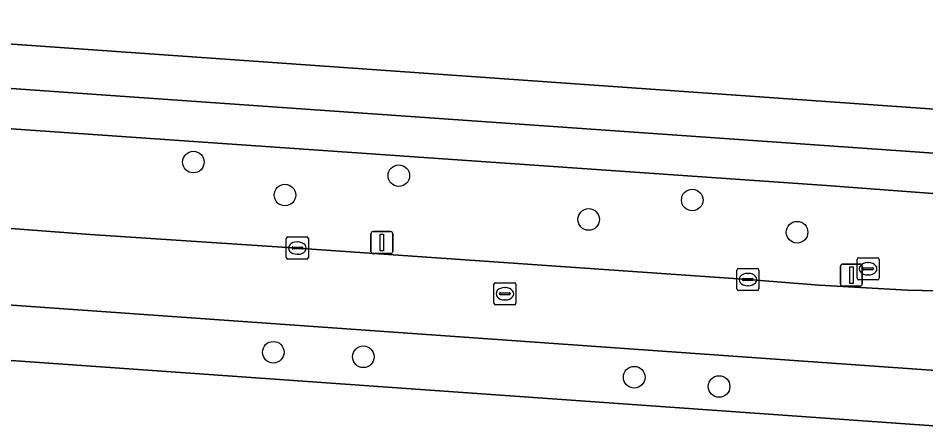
# Model space of a CAD drawing. Extents: x 155887 to 156869, y 383880 to 384678.
# Drawn here: x 156006.32 to 156047.41, y 383989.08 to 384007.56 of the extents above; entities that cross this region are included whole.
import ezdxf

# ---------------------------------------------------------------- set-up
doc = ezdxf.new("R2010")
doc.units = 0
for name, color, linetype in [('IMGEO_Berm_groen', 7, 'Continuous'), ('IMGEO_Boom', 7, 'Continuous'), ('IMGEO_Erf', 7, 'Continuous'), ('IMGEO_Groenvoorziening', 7, 'Continuous'), ('IMGEO_Hek', 7, 'Continuous'), ('IMGEO_Kolk', 7, 'Continuous'), ('IMGEO_Lichtmast', 7, 'Continuous'), ('IMGEO_Rijbaan_lokaal_gesloten', 7, 'Continuous'), ('IMGEO_Rioolput', 7, 'Continuous'), ('IMGEO_Voetpad_open', 7, 'Continuous')]:
    doc.layers.add(name, color=color, linetype=linetype)

msp = doc.modelspace()

# ---------------------------------------------------------------- linework, layer by layer
at = {"layer": 'IMGEO_Berm_groen'}
for points in [[(156062.747, 383998.542), (156053.36, 383999.216), (156042.911, 384000), (156010.577, 384002.245), (156000.561, 384002.935), (156000.374, 384000), (156000.311, 383999.021)], [(156000.762, 383998.496), (156001.21, 383998.441), (156002.593, 383998.298), (156009.572, 383997.777), (156018.957, 383997.163), (156039.355, 383995.739), (156042.575, 383995.486), (156046.576, 383995.262), (156050.587, 383995.168), (156055.606, 383995.199)], [(156000, 383994.743), (155999.899, 383992.977), (156000, 383992.58), (156000.23, 383992.483), (156060.752, 383988.204), (156061.606, 383988.145)], [(156042.935, 383991.968), (156000.477, 383994.973)], [(156061.744, 383990.654), (156060.897, 383990.712), (156042.935, 383991.968)]]:
    msp.add_lwpolyline(points, dxfattribs=at)
at = {"layer": 'IMGEO_Boom'}
for centre in [(156014.249, 384001.053), (156023.55, 384000.438), (156018.395, 383999.562), (156036.836, 383999.337), (156032.146, 383998.457), (156041.58, 383997.879), (156017.867, 383992.451), (156021.943, 383992.246), (156034.207, 383991.321), (156038.048, 383990.903)]:
    msp.add_circle(centre, 0.489, dxfattribs=at)
at = {"layer": 'IMGEO_Erf'}
msp.add_lwpolyline([(155998.041, 384016.855), (156002.964, 384011.173), (156002.615, 384006.624), (156067.288, 384002.076), (156067.79, 384009.998), (156067.854, 384010.996), (156068.011, 384013.475), (156058.272, 384004.999), (156054.512, 384009.319), (156050.896, 384013.474), (156047.286, 384017.621), (156043.663, 384021.784)], dxfattribs=at)
at = {"layer": 'IMGEO_Groenvoorziening'}
msp.add_lwpolyline([(156067.288, 384002.076), (156002.615, 384006.624), (155996.858, 384007.029), (155996.725, 384005.017), (156000, 384004.803), (156010.723, 384004.054), (156058.973, 384000.676), (156068.651, 384000.027), (156068.886, 384001.964)], close=True, dxfattribs=at)
at = {"layer": 'IMGEO_Hek'}
msp.add_lwpolyline([(156067.288, 384002.076), (156002.615, 384006.624)], dxfattribs=at)
at = {"layer": 'IMGEO_Kolk'}
for p, q in [((156018.456, 383996.739), (156018.456, 383997.591)), ((156018.531, 383997.665), (156019.383, 383997.665)), ((156019.457, 383997.591), (156019.457, 383996.739)), ((156018.715, 383997.159), (156018.715, 383997.171)), ((156018.758, 383997.208), (156019.156, 383997.208)), ((156018.944, 383997.445), (156018.969, 383997.445)), ((156019.199, 383997.171), (156019.199, 383997.159)), ((156019.153, 383997.122), (156018.755, 383997.122)), ((156018.967, 383996.885), (156018.942, 383996.885)), ((156019.383, 383996.665), (156018.531, 383996.665)), ((156038.854, 383995.314), (156038.854, 383996.166)), ((156038.929, 383996.24), (156039.781, 383996.24)), ((156039.342, 383996.02), (156039.367, 383996.02)), ((156039.855, 383996.166), (156039.855, 383995.314)), ((156039.113, 383995.734), (156039.113, 383995.746)), ((156039.551, 383995.697), (156039.153, 383995.697)), ((156039.156, 383995.783), (156039.554, 383995.783)), ((156039.597, 383995.746), (156039.597, 383995.734)), ((156039.781, 383995.24), (156038.929, 383995.24)), ((156039.365, 383995.46), (156039.34, 383995.46))]:
    msp.add_line(p, q, dxfattribs=at)
for points in [[(156018.456, 383996.739), (156018.456, 383997.591)], [(156018.531, 383997.665), (156019.383, 383997.665)], [(156019.457, 383997.591), (156019.457, 383996.739)], [(156019.383, 383996.665), (156018.531, 383996.665)], [(156038.854, 383995.314), (156038.854, 383996.166)], [(156038.929, 383996.24), (156039.781, 383996.24)], [(156039.855, 383996.166), (156039.855, 383995.314)], [(156039.781, 383995.24), (156038.929, 383995.24)]]:
    msp.add_lwpolyline(points, dxfattribs=at)
for centre, radius, start, end in [((156018.533, 383997.589), 0.0765, 91.552, 178.448), ((156018.533, 383997.589), 0.0765, 91.552, 178.448), ((156019.381, 383997.589), 0.0765, 1.552, 88.448), ((156019.381, 383997.589), 0.0765, 1.552, 88.448), ((156018.755, 383997.168), 0.0403, 85.8775, 175.7526), ((156018.752, 383997.158), 0.0366, 178.938, 274.7102), ((156019.156, 383997.165), 0.043, 264.8664, 352.4533), ((156019.16, 383997.17), 0.0386, 1.7309, 96.639), ((156018.533, 383996.741), 0.0765, 181.552, 268.448), ((156018.533, 383996.741), 0.0765, 181.552, 268.448), ((156019.381, 383996.741), 0.0765, 271.552, 358.448), ((156019.381, 383996.741), 0.0765, 271.552, 358.448), ((156038.931, 383996.164), 0.0765, 91.552, 178.448), ((156038.931, 383996.164), 0.0765, 91.552, 178.448), ((156039.779, 383996.164), 0.0765, 1.552, 88.448), ((156039.779, 383996.164), 0.0765, 1.552, 88.448), ((156039.153, 383995.743), 0.0403, 85.8775, 175.7526), ((156039.15, 383995.733), 0.0366, 178.938, 274.7102), ((156039.554, 383995.74), 0.043, 264.8664, 352.4533), ((156039.558, 383995.745), 0.0386, 1.7309, 96.639), ((156038.931, 383995.316), 0.0765, 181.552, 268.448), ((156038.931, 383995.316), 0.0765, 181.552, 268.448), ((156039.779, 383995.316), 0.0765, 271.552, 358.448), ((156039.779, 383995.316), 0.0765, 271.552, 358.448)]:
    msp.add_arc(centre, radius, start, end, dxfattribs=at)
for centre, major_axis, ratio, start_param, end_param in [((156018.943, 383997.165), (-0.387, 0.002), 0.722429, 4.712389, 7.853982), ((156018.968, 383997.165), (-0.39, 0.002), 0.717154, 1.570796, 4.712389), ((156039.341, 383995.74), (-0.387, 0.002), 0.722429, 4.712389, 7.853982), ((156039.366, 383995.74), (-0.39, 0.002), 0.717154, 1.570796, 4.712389)]:
    msp.add_ellipse(centre, major_axis=major_axis, ratio=ratio, start_param=start_param, end_param=end_param, dxfattribs=at)
at = {"layer": 'IMGEO_Lichtmast'}
for p, q in [((156022.283, 383997.012), (156022.283, 383997.812)), ((156022.283, 383997.812), (156022.283, 383997.012)), ((156022.383, 383997.912), (156023.173, 383997.912)), ((156023.173, 383997.912), (156022.383, 383997.912)), ((156023.273, 383997.812), (156023.273, 383997.012)), ((156023.273, 383997.012), (156023.273, 383997.812)), ((156023.173, 383996.912), (156022.383, 383996.912)), ((156022.383, 383996.912), (156023.173, 383996.912)), ((156043.544, 383995.542), (156043.544, 383996.342)), ((156043.544, 383996.342), (156043.544, 383995.542)), ((156043.644, 383996.442), (156044.434, 383996.442)), ((156044.434, 383996.442), (156043.644, 383996.442)), ((156044.534, 383996.342), (156044.534, 383995.542)), ((156044.534, 383995.542), (156044.534, 383996.342)), ((156044.434, 383995.442), (156043.644, 383995.442)), ((156043.644, 383995.442), (156044.434, 383995.442))]:
    msp.add_line(p, q, dxfattribs=at)
for points in [[(156022.703, 383997.787), (156022.853, 383997.787), (156022.853, 383997.037), (156022.703, 383997.037), (156022.703, 383997.787)], [(156043.964, 383996.317), (156044.114, 383996.317), (156044.114, 383995.567), (156043.964, 383995.567), (156043.964, 383996.317)]]:
    msp.add_lwpolyline(points, dxfattribs=at)
for centre, start, end in [((156022.383, 383997.812), 90, 180), ((156022.383, 383997.812), 90, 180), ((156023.173, 383997.812), 0, 90), ((156023.173, 383997.812), 360, 90), ((156022.383, 383997.012), 180, 270), ((156022.383, 383997.012), 180, 270), ((156023.173, 383997.012), 270, 0), ((156023.173, 383997.012), 270, 0), ((156043.644, 383996.342), 90, 180), ((156043.644, 383996.342), 90, 180), ((156044.434, 383996.342), 0, 90), ((156044.434, 383996.342), 360, 90), ((156043.644, 383995.542), 180, 270), ((156043.644, 383995.542), 180, 270), ((156044.434, 383995.542), 270, 0), ((156044.434, 383995.542), 270, 0)]:
    msp.add_arc(centre, 0.1, start, end, dxfattribs=at)
at = {"layer": 'IMGEO_Rijbaan_lokaal_gesloten'}
for points in [[(156000.584, 383998.538), (156000.477, 383994.973), (156042.935, 383991.968), (156060.897, 383990.712), (156061.744, 383990.654), (156063.818, 383990.511), (156064.547, 383990.46), (156064.579, 383995.131)], [(156055.606, 383995.199), (156050.587, 383995.168), (156046.576, 383995.262), (156042.575, 383995.486), (156039.355, 383995.739), (156018.957, 383997.163), (156009.572, 383997.777), (156002.593, 383998.298), (156001.21, 383998.441), (156000.762, 383998.496)], [(156064.53, 383987.955), (156063.705, 383988), (156061.606, 383988.145), (156060.752, 383988.204), (156000.23, 383992.483), (155999.999, 383988.212), (156004.522, 383988.227), (156006.524, 383988.243), (156011.779, 383988.106), (156029.192, 383986.913), (156050.409, 383985.454)]]:
    msp.add_lwpolyline(points, dxfattribs=at)
at = {"layer": 'IMGEO_Rioolput'}
for p, q in [((156044.371, 383996.726), (156045.223, 383996.726)), ((156044.296, 383995.8), (156044.296, 383996.652)), ((156044.784, 383996.506), (156044.809, 383996.506)), ((156045.297, 383996.652), (156045.297, 383995.8)), ((156044.555, 383996.22), (156044.555, 383996.232)), ((156044.993, 383996.183), (156044.595, 383996.183)), ((156044.598, 383996.269), (156044.996, 383996.269)), ((156044.807, 383995.946), (156044.782, 383995.946)), ((156045.039, 383996.232), (156045.039, 383996.22)), ((156027.853, 383994.672), (156027.853, 383995.524)), ((156027.928, 383995.598), (156028.78, 383995.598)), ((156028.854, 383995.524), (156028.854, 383994.672)), ((156045.223, 383995.726), (156044.371, 383995.726)), ((156028.112, 383995.092), (156028.112, 383995.104)), ((156028.155, 383995.141), (156028.553, 383995.141)), ((156028.341, 383995.378), (156028.366, 383995.378)), ((156028.596, 383995.104), (156028.596, 383995.092)), ((156028.55, 383995.055), (156028.152, 383995.055)), ((156028.364, 383994.818), (156028.339, 383994.818)), ((156028.78, 383994.598), (156027.928, 383994.598))]:
    msp.add_line(p, q, dxfattribs=at)
for points in [[(156044.371, 383996.726), (156045.223, 383996.726)], [(156044.296, 383995.8), (156044.296, 383996.652)], [(156045.297, 383996.652), (156045.297, 383995.8)], [(156027.853, 383994.672), (156027.853, 383995.524)], [(156027.928, 383995.598), (156028.78, 383995.598)], [(156028.854, 383995.524), (156028.854, 383994.672)], [(156045.223, 383995.726), (156044.371, 383995.726)], [(156028.78, 383994.598), (156027.928, 383994.598)]]:
    msp.add_lwpolyline(points, dxfattribs=at)
for centre, radius, start, end in [((156044.373, 383996.65), 0.0765, 91.552, 178.448), ((156044.373, 383996.65), 0.0765, 91.552, 178.448), ((156045.221, 383996.65), 0.0765, 1.552, 88.448), ((156045.221, 383996.65), 0.0765, 1.552, 88.448), ((156044.595, 383996.229), 0.0403, 85.8775, 175.7526), ((156044.592, 383996.219), 0.0366, 178.938, 274.7102), ((156044.996, 383996.226), 0.043, 264.8664, 352.4533), ((156045, 383996.231), 0.0386, 1.7309, 96.639), ((156027.93, 383995.522), 0.0765, 91.552, 178.448), ((156027.93, 383995.522), 0.0765, 91.552, 178.448), ((156028.778, 383995.522), 0.0765, 1.552, 88.448), ((156028.778, 383995.522), 0.0765, 1.552, 88.448), ((156044.373, 383995.802), 0.0765, 181.552, 268.448), ((156044.373, 383995.802), 0.0765, 181.552, 268.448), ((156045.221, 383995.802), 0.0765, 271.552, 358.448), ((156045.221, 383995.802), 0.0765, 271.552, 358.448), ((156028.152, 383995.101), 0.0403, 85.8775, 175.7526), ((156028.149, 383995.091), 0.0366, 178.938, 274.7102), ((156028.553, 383995.098), 0.043, 264.8664, 352.4533), ((156028.557, 383995.103), 0.0386, 1.7309, 96.639), ((156027.93, 383994.674), 0.0765, 181.552, 268.448), ((156027.93, 383994.674), 0.0765, 181.552, 268.448), ((156028.778, 383994.674), 0.0765, 271.552, 358.448), ((156028.778, 383994.674), 0.0765, 271.552, 358.448)]:
    msp.add_arc(centre, radius, start, end, dxfattribs=at)
for centre, major_axis, ratio, start_param, end_param in [((156044.783, 383996.226), (-0.387, 0.002), 0.722429, 4.712389, 7.853982), ((156044.808, 383996.226), (-0.39, 0.002), 0.717154, 1.570796, 4.712389), ((156028.34, 383995.098), (-0.387, 0.002), 0.722429, 4.712389, 7.853982), ((156028.365, 383995.098), (-0.39, 0.002), 0.717154, 1.570796, 4.712389)]:
    msp.add_ellipse(centre, major_axis=major_axis, ratio=ratio, start_param=start_param, end_param=end_param, dxfattribs=at)
at = {"layer": 'IMGEO_Voetpad_open'}
for points in [[(156010.723, 384004.054), (156000, 384004.803), (155996.725, 384005.017), (155994.725, 384005.218), (155993.441, 384005.309)], [(156070.88, 383999.85), (156068.651, 384000.027), (156058.973, 384000.676), (156010.723, 384004.054)], [(156000.311, 383999.021), (156000.374, 384000), (156000.561, 384002.935), (156010.577, 384002.245), (156042.911, 384000), (156053.36, 383999.216), (156062.747, 383998.542), (156064.748, 383998.45), (156069.882, 383998.103)]]:
    msp.add_lwpolyline(points, dxfattribs=at)

doc.saveas('drawing.dxf')
